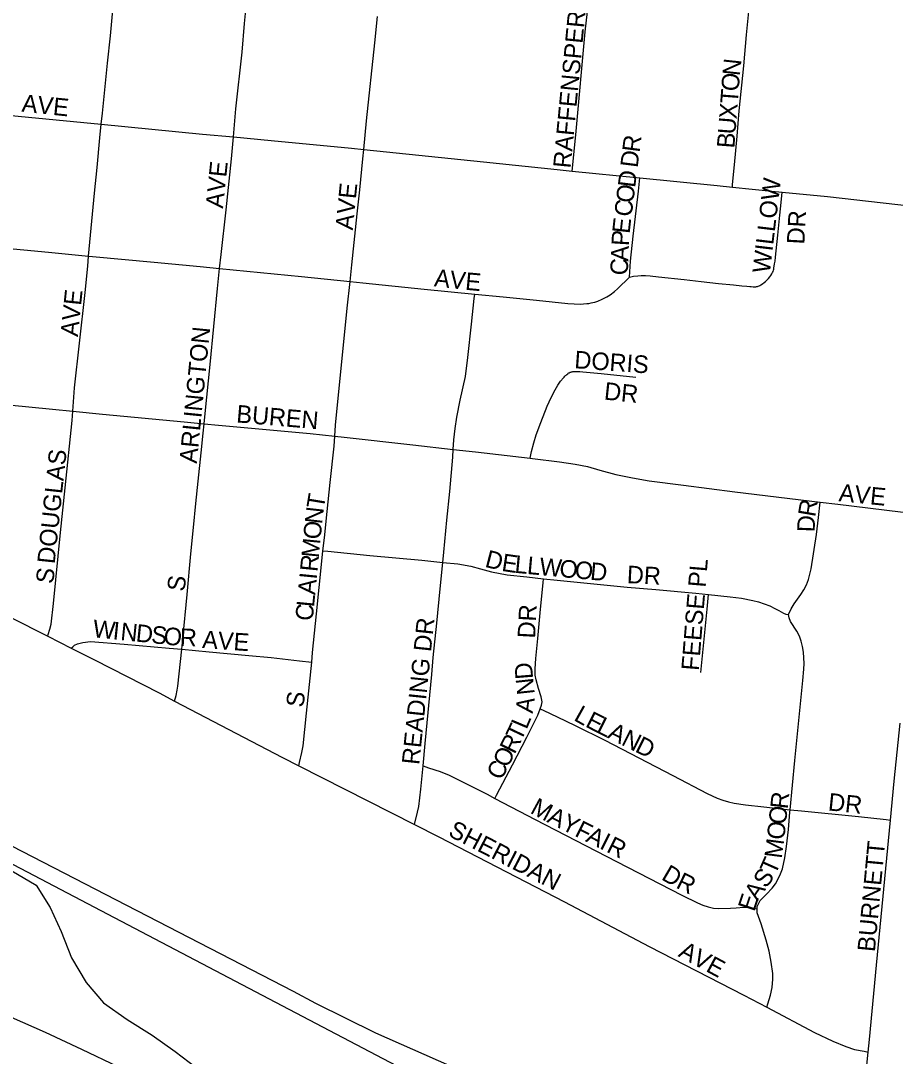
# Model space of a CAD drawing. Extents: x 1410790 to 1770854, y 566777 to 831614.
# Drawn here: x 1609555 to 1612046, y 698196 to 701144 of the extents above; entities that cross this region are included whole.
import ezdxf

# ---------------------------------------------------------------- set-up
doc = ezdxf.new("R2010")
doc.units = 0
for name, color, linetype in [('GM_X_City_Street', 7, 'Continuous'), ('GM_X_City_Street_Text', 7, 'Continuous'), ('GM_X_Minor_River', 7, 'Continuous'), ('GM_X_Rail_Line', 7, 'Continuous')]:
    doc.layers.add(name, color=color, linetype=linetype)

msp = doc.modelspace()

# ---------------------------------------------------------------- linework, layer by layer
at = {"layer": 'GM_X_City_Street'}
for points in [[(1611126.1, 700716.2), (1611127, 700724.8), (1611137.1, 700830), (1611163.1, 701112.2), (1611174.9, 701220.5), (1611179.8, 701267.7)], [(1609784.4, 700849.5), (1609787.9, 700880.6), (1609802.2, 701023.1), (1609810.3, 701101.1), (1609818.3, 701184.2), (1609822.8, 701227.4)], [(1611582.1, 700670.7), (1611582.8, 700677.9), (1611588.1, 700734.2), (1611595.3, 700815.1), (1611601.6, 700887.6), (1611614.3, 701015.8), (1611622.1, 701103.7), (1611629.9, 701180.1), (1611634.9, 701226.4)], [(1610161.1, 700813.2), (1610168, 700892.9), (1610185.4, 701054.6), (1610192.6, 701136), (1610197.6, 701192.9)], [(1610532, 700777.5), (1610540, 700859.2), (1610563.6, 701080.7), (1610571.4, 701156.1)], [(1609400.3, 700886.7), (1609418.9, 700884.9), (1609784.4, 700849.5)], [(1609748.4, 700474.3), (1609755.3, 700553.6), (1609765.2, 700652.8), (1609772.5, 700726.5), (1609780.2, 700811), (1609784.4, 700849.5)], [(1609784.4, 700849.5), (1610072.5, 700821.6), (1610161.1, 700813.2)], [(1610121.4, 700438.7), (1610125.5, 700478.8), (1610140.3, 700605.8), (1610155.7, 700751.1), (1610161.1, 700813.2)], [(1610161.1, 700813.2), (1610268.6, 700802.9), (1610497.5, 700781), (1610532, 700777.5)], [(1610493.2, 700401.3), (1610498.2, 700449.6), (1610513.5, 700594.6), (1610520.4, 700662.8), (1610529.4, 700751.2), (1610532, 700777.5)], [(1610532, 700777.5), (1610873.1, 700742.3), (1611083.4, 700720.4), (1611126.1, 700716.2)], [(1611126.1, 700716.2), (1611318.6, 700697)], [(1611288.9, 700413.9), (1611292.2, 700459.5), (1611299.1, 700531.1), (1611314.2, 700659), (1611318.6, 700697)], [(1611318.6, 700697), (1611538.8, 700675.1), (1611582.1, 700670.7)], [(1611582.1, 700670.7), (1611694.6, 700658.8), (1611723.6, 700656)], [(1611691.6, 700418.9), (1611694.6, 700423.8), (1611696.6, 700427.6), (1611698, 700430.6), (1611699.2, 700434.1), (1611700, 700437.3), (1611700.6, 700440.7), (1611701.5, 700445.6), (1611702.4, 700451.6), (1611703.5, 700459.8), (1611704.9, 700471.4), (1611707.1, 700489.4), (1611711.7, 700533.7), (1611717.1, 700590.2), (1611720.7, 700626.6), (1611723.6, 700656)], [(1611723.6, 700656), (1611853, 700643.9), (1612170, 700608), (1612210.1, 700603.7)], [(1609362.2, 700510.2), (1609401.9, 700506.6), (1609634.3, 700484.9), (1609748.4, 700474.3)], [(1609703.4, 700032.9), (1609708.1, 700098.7), (1609722.3, 700225.8), (1609738.1, 700370.4), (1609745.8, 700445.2), (1609748.4, 700474.3)], [(1609748.4, 700474.3), (1609759.2, 700473.2), (1609934.7, 700456.8), (1610065.9, 700444.2), (1610121.4, 700438.7)], [(1610077, 699996.6), (1610080, 700025.9), (1610094.3, 700165.6), (1610115.3, 700381.6), (1610121.4, 700438.7)], [(1610121.4, 700438.7), (1610354.9, 700415.6), (1610493.2, 700401.3)], [(1610449.5, 699961.5), (1610451.6, 699992.4), (1610485, 700325.7), (1610493.2, 700401.3)], [(1610493.2, 700401.3), (1610529.5, 700397.6), (1610704.5, 700379.9), (1610848.4, 700366)], [(1610848.4, 700366), (1610929, 700358.2), (1611023.9, 700348.2), (1611113.7, 700339.3), (1611131.5, 700338.2), (1611150.4, 700337.5), (1611158.3, 700338), (1611167, 700338.7), (1611172.8, 700339.4), (1611180.1, 700340.7), (1611185, 700341.7), (1611190.4, 700343.2), (1611198.6, 700345.9), (1611211.3, 700351.3), (1611224.1, 700358.2), (1611234.1, 700364), (1611246.4, 700373.6), (1611255.2, 700381), (1611288.9, 700413.9)], [(1611288.9, 700413.9), (1611300.7, 700416.5), (1611312.6, 700418.1), (1611322, 700419), (1611334.4, 700419.2), (1611347.6, 700418.1), (1611371.6, 700415.3), (1611444.5, 700407.1), (1611493.5, 700401.6), (1611542.7, 700396.4), (1611585, 700391.8), (1611608.9, 700389.4), (1611623.1, 700388), (1611631.4, 700387.4), (1611635.8, 700387.1), (1611641.7, 700386.8), (1611645.3, 700386.8), (1611648.4, 700386.9), (1611650.8, 700387.2), (1611653.3, 700387.7), (1611655.8, 700388.4), (1611657.9, 700389.2), (1611660.1, 700390.4), (1611662.7, 700392), (1611667.5, 700395), (1611672.6, 700399), (1611676.1, 700402.2), (1611680.2, 700405.9), (1611684.9, 700410.6), (1611688.9, 700415.4), (1611691.6, 700418.9)], [(1610787, 699923.8), (1610788.8, 699950.8), (1610792, 699983.4), (1610796.9, 700015.7), (1610806.9, 700063.8), (1610821.6, 700130.9), (1610828.5, 700185.6), (1610839.3, 700280.6), (1610847, 700353.1), (1610848.4, 700366)], [(1611005.8, 699899), (1611010.3, 699917.9), (1611016.1, 699942.7), (1611023.4, 699964.8), (1611036.5, 700000.7), (1611054.9, 700046.9), (1611066.2, 700071.8), (1611077.2, 700093.6), (1611084.8, 700106.4), (1611092.6, 700118.3), (1611100.6, 700127.8), (1611102.6, 700129.8), (1611105.1, 700132.4), (1611106.9, 700134.2), (1611108.2, 700135.2), (1611110.6, 700137.2), (1611113, 700139.2), (1611114.7, 700140.4), (1611116.4, 700141.4), (1611117.8, 700142.2), (1611118.5, 700142.5), (1611119, 700142.8)], [(1611119, 700142.8), (1611119.1, 700142.8), (1611120, 700143.3), (1611121.1, 700143.7), (1611122.3, 700144.1), (1611123.9, 700144.5), (1611125.6, 700144.9), (1611127.3, 700145.1), (1611128.9, 700145.3), (1611130.2, 700145.5), (1611131.9, 700145.6), (1611133.9, 700145.7), (1611140, 700145.7), (1611147.2, 700145.4), (1611156.2, 700144.8), (1611208.5, 700140.3), (1611307.1, 700129.8)], [(1609321.3, 700070), (1609336.2, 700068.5), (1609645.8, 700038.5), (1609703.4, 700032.9)], [(1609631.9, 699392), (1609633.4, 699396.6), (1609638.1, 699412), (1609641.4, 699426), (1609648.7, 699484.9), (1609668.1, 699687.5), (1609681.3, 699814.2), (1609701.5, 700006), (1609703.4, 700032.9)], [(1609703.4, 700032.9), (1609787.7, 700024.5), (1610020.7, 700001.8), (1610077, 699996.6)], [(1610013.9, 699354.6), (1610017, 699383.5), (1610029.3, 699510.9), (1610039.7, 699626.7), (1610047.2, 699701.8), (1610053.9, 699769.9), (1610060.5, 699833.4), (1610069.2, 699914.3), (1610074.4, 699970.4), (1610077, 699996.6)], [(1610077, 699996.6), (1610118.4, 699992.8), (1610379.2, 699969.1), (1610449.5, 699961.5)], [(1610415.9, 699635.2), (1610420.3, 699672.4), (1610427.8, 699747.4), (1610436.3, 699829.4), (1610447.4, 699932.6), (1610449.5, 699961.5)], [(1610449.5, 699961.5), (1610476.7, 699958.6), (1610671.6, 699937.2), (1610787, 699923.8)], [(1610757.4, 699601.9), (1610760.4, 699631.6), (1610768.4, 699722.4), (1610777, 699803.8), (1610785.6, 699901.7), (1610787, 699923.8)], [(1610787, 699923.8), (1610850.2, 699916.5), (1611005.8, 699899)], [(1611005.8, 699899), (1611012.7, 699898.2), (1611089.4, 699888.6), (1611134.3, 699882), (1611169.1, 699874.8), (1611204.4, 699865), (1611250.1, 699852.7), (1611297.1, 699842.4), (1611345.5, 699834.1), (1611443.1, 699821.5), (1611589.4, 699803.3), (1611832.5, 699773.6)], [(1611741.9, 699453.8), (1611749.2, 699469.8), (1611758, 699484.5), (1611777.4, 699510.9), (1611785.9, 699524.3), (1611793.1, 699538.5), (1611799, 699553.3), (1611806.9, 699584.2), (1611821.6, 699681.1), (1611827.3, 699729.6), (1611832.5, 699773.6)], [(1611832.5, 699773.6), (1611882, 699767.6), (1612060.9, 699745.8), (1612121.5, 699738.3)], [(1610383.8, 699318.3), (1610386.5, 699345.7), (1610397.7, 699455.2), (1610412.5, 699606), (1610415.9, 699635.2)], [(1610415.9, 699635.2), (1610429.3, 699633.9), (1610549.2, 699622), (1610697.4, 699608), (1610757.4, 699601.9)], [(1609257.5, 699582.3), (1609363.5, 699527.7), (1609524.4, 699446.4), (1609631.9, 699392)], [(1610701, 699022.8), (1610706.8, 699086.9), (1610726, 699282.5), (1610730.2, 699331.1), (1610739.9, 699428.9), (1610749.9, 699526.7), (1610757.4, 699601.9)], [(1610757.4, 699601.9), (1610799.8, 699597.6), (1610837.2, 699591.1), (1610864.5, 699584), (1610895.9, 699575.1), (1610940.4, 699566.8), (1610996.9, 699560.8), (1611044.2, 699555.6)], [(1611034.7, 699185), (1611038.5, 699195.3), (1611040.4, 699205.4), (1611037.8, 699219.2), (1611029.4, 699243.5), (1611022.7, 699267.4), (1611020.3, 699280.8), (1611020.3, 699298.8), (1611022.2, 699328.5), (1611027.7, 699385.2), (1611035.9, 699468.6), (1611043, 699544.1), (1611044.2, 699555.6)], [(1611044.2, 699555.6), (1611083, 699551.3), (1611282.6, 699531.5), (1611363.8, 699524.5), (1611477.5, 699514.5), (1611514, 699510.6)], [(1611492.2, 699288.3), (1611510, 699469.1), (1611514, 699510.6)], [(1611514, 699510.6), (1611575.3, 699503.9), (1611608.1, 699499.9), (1611640.8, 699494), (1611656.9, 699489.9), (1611672.8, 699484.6), (1611688.3, 699478.3), (1611703.3, 699471.2), (1611714.6, 699464.9), (1611727.3, 699457.9), (1611734.6, 699455.1), (1611741.9, 699453.8)], [(1611746.3, 698897.9), (1611759.9, 699037.7), (1611782.3, 699265.8), (1611785.6, 699298.2), (1611786.2, 699314.4), (1611784.6, 699346.7), (1611782, 699362.2), (1611778.4, 699377.7), (1611773, 699392.4), (1611765.7, 699406.4), (1611748, 699434), (1611743.9, 699444.3), (1611741.9, 699453.8)], [(1609631.9, 699392), (1609699, 699358)], [(1609699, 699358), (1609703.1, 699361.8), (1609708.2, 699366.5), (1609716.5, 699370.5), (1609732.1, 699374.3), (1609753.3, 699377.2), (1609850, 699369.7), (1609978.1, 699357.9), (1610013.9, 699354.6)], [(1609699, 699358), (1609765.4, 699324.4), (1609949.1, 699230.3), (1609992.8, 699207.4)], [(1609992.8, 699207.4), (1609997.5, 699222.8), (1610000.9, 699238.4), (1610002.7, 699249.8), (1610013.9, 699354.6)], [(1610013.9, 699354.6), (1610091.6, 699347.4), (1610204.2, 699336.7), (1610268.7, 699331.2), (1610348.9, 699322.2), (1610383.8, 699318.3)], [(1610346.7, 699022.7), (1610349.1, 699032.6), (1610355.9, 699061.1), (1610359, 699079.5), (1610368.9, 699173.3), (1610383.8, 699318.3)], [(1609992.8, 699207.4), (1610300.3, 699046.2), (1610346.7, 699022.7)], [(1610905.5, 698930.2), (1610910.3, 698939.4), (1610955.4, 699026.2), (1610996.8, 699105), (1611028.2, 699167), (1611034.7, 699185)], [(1611034.7, 699185), (1611045.3, 699180.2), (1611083, 699162.8), (1611134.5, 699137.6), (1611218.3, 699095.7), (1611412.4, 698995.2), (1611510.7, 698944.2), (1611539.2, 698930.7), (1611555, 698925), (1611571, 698920.3), (1611587.2, 698916.6), (1611619.8, 698911.8), (1611671.5, 698905.9), (1611721.4, 698900.4), (1611746.3, 698897.9)], [(1612032.5, 698868.5), (1612043, 698979.2), (1612059.8, 699144.5)], [(1610346.7, 699022.7), (1610543.2, 698923), (1610677, 698855.5)], [(1610677, 698855.5), (1610684.9, 698891.4), (1610688.5, 698907.4), (1610694.9, 698956.2), (1610701, 699022.8)], [(1610701, 699022.8), (1610716.9, 699017.6), (1610750, 699006.8), (1610775, 698996), (1610883.1, 698942), (1610905.5, 698930.2)], [(1610905.5, 698930.2), (1611020.5, 698870.2), (1611252.3, 698750.6), (1611438.5, 698655), (1611482.5, 698632.6), (1611497.5, 698626.3), (1611512.7, 698621.4), (1611528, 698617.8), (1611543.7, 698616.7), (1611576.6, 698617.4), (1611592.8, 698618.6), (1611614.8, 698620.9), (1611632.5, 698619.9), (1611647.9, 698616.6), (1611653, 698615.4)], [(1611653, 698615.4), (1611652.9, 698622.9), (1611661, 698639.5), (1611679, 698657.8), (1611695.4, 698674.6), (1611704.7, 698687.3), (1611712.8, 698701), (1611719.5, 698715.2), (1611724.6, 698730.2), (1611731.6, 698761.4), (1611736.5, 698793.6), (1611742.2, 698842), (1611745.6, 698891), (1611746.3, 698897.9)], [(1611746.3, 698897.9), (1611779.2, 698894.6), (1611941.6, 698878.5), (1612020.2, 698869.8), (1612032.5, 698868.5)], [(1611969.1, 698208.1), (1611972.7, 698243.8), (1611993, 698455.3), (1612032.5, 698868.5)], [(1610677, 698855.5), (1610745.8, 698820.7), (1611104.3, 698636.2), (1611345.1, 698508.9), (1611614.5, 698370.3), (1611680.2, 698335.6)], [(1611680.2, 698335.6), (1611683.3, 698345.8), (1611690.9, 698370.2), (1611695.3, 698391.8), (1611697.3, 698415.7), (1611696.9, 698431.7), (1611693, 698463.6), (1611686.4, 698495.1), (1611678.4, 698526.6), (1611663.8, 698572.9), (1611653.1, 698604.6), (1611653, 698615.4)], [(1609040.3, 698528.7), (1609056.9, 698519.8), (1609115.5, 698490.7), (1609219.8, 698443.2), (1609429.6, 698350.3), (1609624.3, 698264.6), (1609728.3, 698216.6), (1609831.8, 698167.3), (1609919.3, 698122.5), (1609921.9, 698121), (1609947.4, 698106.1), (1609954.1, 698101.7), (1609960.7, 698096.6), (1609967.2, 698091.6), (1609973.4, 698085.7)], [(1611680.2, 698335.6), (1611815.7, 698263.8), (1611867.9, 698238.8), (1611904.8, 698223.5), (1611929.6, 698215.6), (1611957.7, 698210.2), (1611969.1, 698208.1)], [(1611947.4, 697993.7), (1611969.1, 698208.1)]]:
    msp.add_lwpolyline(points, dxfattribs=at)
at = {"layer": 'GM_X_Minor_River'}
msp.add_lwpolyline([(1609529.7, 698724.1), (1609599.3, 698683.5), (1609638.8, 698619.2), (1609670.2, 698550.9), (1609699.6, 698476.6), (1609741, 698406.2), (1609790.5, 698347.8), (1609858.1, 698301.2), (1609929.7, 698256.6), (1609995.2, 698210.1), (1610074.7, 698149.4)], dxfattribs=at)
at = {"layer": 'GM_X_Rail_Line'}
for points in [[(1604421.4, 701434.4), (1604462.9, 701401.9), (1610644.1, 698159.2), (1610749.6, 698101.7), (1610875.2, 698011.5), (1611073.6, 697847.6), (1611509.9, 697489), (1611898.2, 697167.8), (1612565.6, 696641.4)], [(1604421.4, 701434.4), (1604682.9, 701299.1), (1605301.5, 700980.1), (1605402.5, 700926.3), (1605591, 700830.8), (1605621.1, 700815.3), (1605750.6, 700748.6), (1605863.6, 700689.4), (1605940.3, 700650.6), (1605996.1, 700622.1), (1606046.2, 700596.1), (1606203.9, 700510.8), (1606294, 700465), (1606376.9, 700421.5), (1606459.3, 700378.9), (1606653.9, 700277.7), (1607025.8, 700087.4), (1607314, 699938.5), (1607778.3, 699698.1), (1607914.2, 699627.9), (1608281.6, 699438), (1610330.6, 698381.4), (1610394.3, 698347.2)], [(1610394.3, 698347.2), (1610565.5, 698262.7), (1610776.4, 698169.7), (1610896.2, 698120.4), (1611117.5, 698036), (1611326.8, 697968.7), (1611483, 697922.6), (1611670.5, 697873.5), (1611809, 697842.4), (1611933, 697815.8), (1612034.8, 697797.2), (1612239.9, 697764.2), (1612374.7, 697746.4), (1612557.8, 697727.3), (1612813.6, 697700.4), (1613128.8, 697667.1), (1613271.6, 697651.8), (1613443.4, 697633.5), (1613660.2, 697611.3)]]:
    msp.add_lwpolyline(points, dxfattribs=at)

# ---------------------------------------------------------------- texts
at = {"layer": 'GM_X_City_Street_Text'}
for s, rotation, p in [('RAFFENSPERGER AVE', 84.5228, (1611121.1, 700722.8)), ('N', 83.9567, (1611603.2, 700985.6)), ('O', 85.6407, (1611599.9, 700942.1)), ('AVE', 354.0969, (1609556.3, 700885.3)), ('T', 85.6243, (1611597.2, 700907)), ('X', 85.6348, (1611593.8, 700863.2)), ('U', 85.6348, (1611590.5, 700819.3)), ('R', 82.8659, (1611317.6, 700767.7)), ('B', 85.6488, (1611587.5, 700779.8)), ('D', 82.8758, (1611312.1, 700724.1)), ('AVE', 84.0895, (1610131.1, 700608.5)), ('D', 82.8758, (1611305, 700667.3)), ('WILLOW', 83.2287, (1611688.7, 700423.6)), ('AVE', 84.2847, (1610500.7, 700546.7)), ('O', 82.856, (1611299.6, 700623.6)), ('C', 82.89, (1611294.7, 700584.3)), ('E', 83.7035, (1611289.2, 700536.4)), ('DR', 86.8222, (1611786.9, 700506.5)), ('P', 86.6103, (1611287.2, 700502)), ('A', 87.7264, (1611285.5, 700458.3)), ('C', 87.7409, (1611283.9, 700418.7)), ('A', 353.737, (1610731.2, 700388.1)), ('V', 353.7262, (1610774.9, 700383.3)), ('E', 354.669, (1610819.5, 700378.4)), ('AVE', 84.0969, (1609717.5, 700243.3)), ('ARLINGTON', 84.3515, (1610056.3, 699882.3)), ('DORIS', 355.9148, (1611130.8, 700155)), ('DR', 353.9934, (1611215, 700065.9)), ('BUREN', 355.1359, (1610167.7, 700000.9)), ('DOUGLAS', 83.9466, (1609651.5, 699596.3)), ('AVE', 354.2894, (1611883.8, 699776.5)), ('T', 80.5601, (1610418.1, 699752.7)), ('N', 83.5826, (1610413.3, 699709.6)), ('R', 80.4359, (1611817.8, 699729.7)), ('D', 87.7919, (1611816.3, 699687.4)), ('O', 84.4177, (1610409, 699666)), ('M', 84.4346, (1610403.9, 699613.5)), ('D', 345.8895, (1610874.9, 699589.9)), ('R', 84.4296, (1610400, 699574.1)), ('E', 351.6103, (1610922.9, 699578.1)), ('L', 354.458, (1610960.4, 699572.7)), ('L', 354.7966, (1610995.8, 699569.3)), ('W', 354.811, (1611030.8, 699566.1)), ('O', 354.8026, (1611087.8, 699560.9)), ('O', 354.8177, (1611131.6, 699556.9)), ('FEESE PL', 85.3172, (1611486.3, 699292.6)), ('S', 82.8514, (1609647.1, 699539.5)), ('D', 354.8026, (1611175.5, 699552.9)), ('DR', 356.9827, (1611280.6, 699543.3)), ('S', 82.88, (1610021.2, 699517.5)), ('A', 84.4455, (1610393.6, 699508.4)), ('I', 84.4395, (1610397.9, 699552.2)), ('L', 84.4283, (1610390.2, 699473.3)), ('C', 84.4296, (1610386.4, 699433.9)), ('DR', 86.9887, (1611019.9, 699384.8)), ('W', 354.2242, (1609758.7, 699389.3)), ('I', 354.2272, (1609815.6, 699383.5)), ('N', 354.2201, (1609837.5, 699381.3)), ('D', 354.2253, (1609881.3, 699376.9)), ('READING DR', 84.0247, (1610689.9, 699024.5)), ('S', 354.2173, (1609925.1, 699372.5)), ('O', 354.2253, (1609960.1, 699368.9)), ('R', 358.135, (1610007.6, 699364.3)), ('AVE', 356.0569, (1610070.8, 699358.5)), ('D', 94.6384, (1611014.6, 699271.1)), ('N', 96.1867, (1611019.3, 699227.7)), ('S', 82.8783, (1610360, 699187.5)), ('A', 82.2256, (1611013.2, 699170.8)), ('L', 330.8194, (1611127.7, 699153.9)), ('E', 333.2152, (1611160.4, 699135.7)), ('L', 333.4362, (1611192, 699119.7)), ('T', 64.604, (1610979.6, 699090.5)), ('L', 67.0828, (1610995.7, 699124.5)), ('A', 333.435, (1611223.5, 699104)), ('R', 63.4622, (1610961.4, 699054.1)), ('N', 333.435, (1611262.9, 699084.3)), ('D', 333.435, (1611302.2, 699064.6)), ('O', 63.4626, (1610941.8, 699014.8)), ('C', 63.4621, (1610924.1, 698979.4)), ('M', 331.5124, (1611003.5, 698890)), ('R', 83.6616, (1611739.3, 698898.4)), ('DR', 353.9946, (1611853.1, 698896.3)), ('A', 333.3014, (1611051.4, 698864)), ('O', 83.6489, (1611734.4, 698854.6)), ('Y', 333.4347, (1611090.8, 698844.2)), ('F', 333.435, (1611130.2, 698824.5)), ('SHERIDAN', 332.6994, (1610769.6, 698825.1)), ('A', 333.435, (1611161.7, 698808.8)), ('O', 83.6607, (1611729.6, 698810.9)), ('I', 333.435, (1611201.1, 698789.1)), ('R', 333.435, (1611220.7, 698779.3)), ('M', 82.6656, (1611722.7, 698757.6)), ('BURNETT', 84.6438, (1611987.9, 698492)), ('T', 66.0774, (1611704.2, 698710.2)), ('D', 329.6397, (1611377.1, 698701)), ('R', 334.0415, (1611418.7, 698676.8)), ('S', 54.4004, (1611678.2, 698672)), ('E', 71.5996, (1611644, 698605.8)), ('A', 55.6249, (1611653.5, 698635.9)), ('AVE', 331.7003, (1611425.4, 698481.8))]:
    msp.add_text(s, height=50, rotation=rotation, dxfattribs=at).set_placement(p)

doc.saveas('drawing.dxf')
